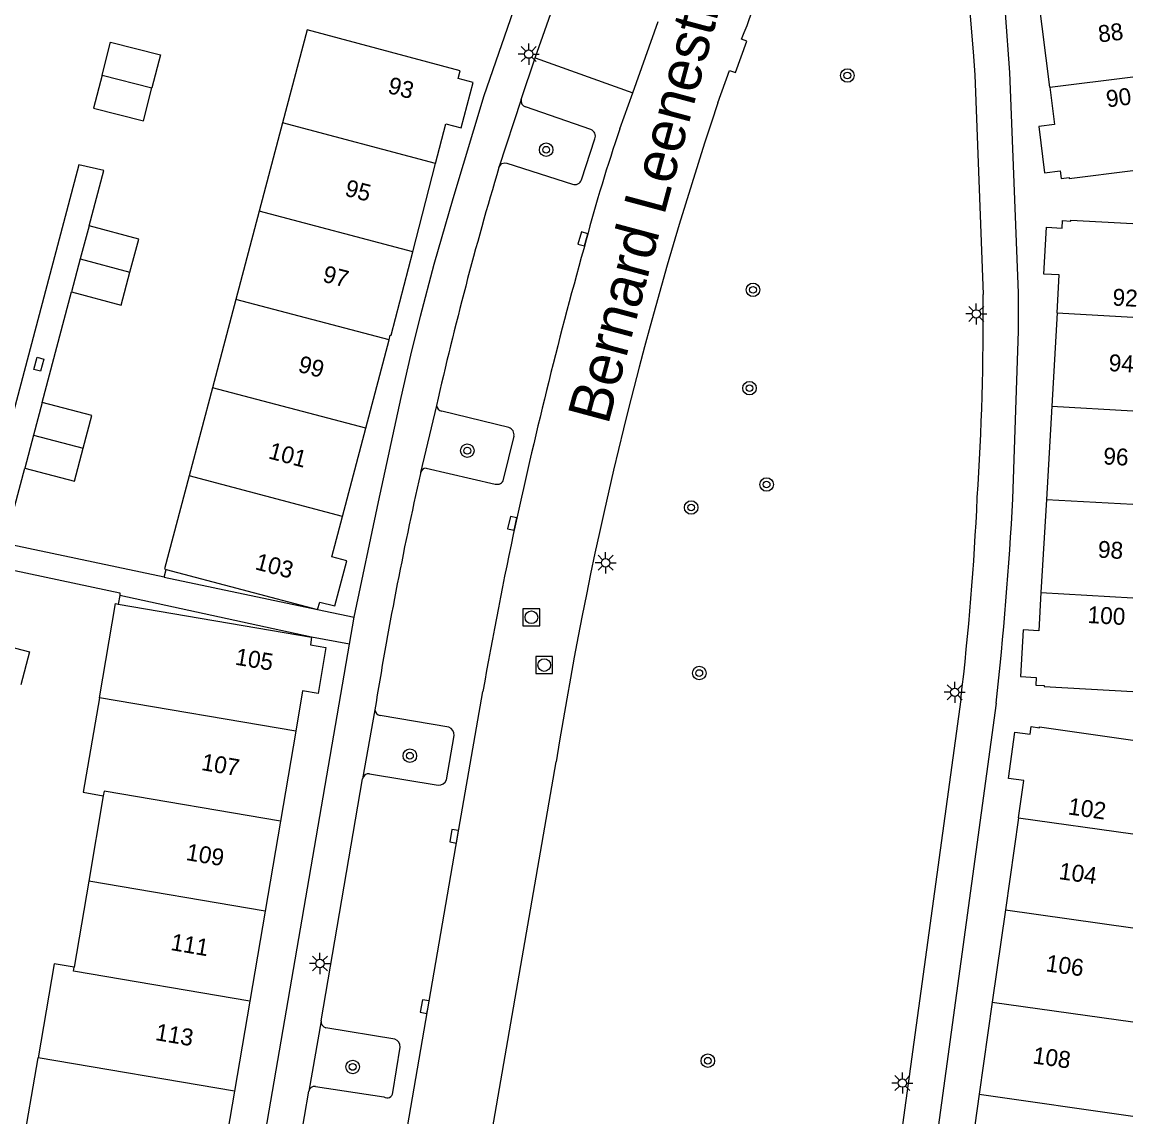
# Model space of a CAD drawing. Extents: x 131000 to 133013, y 393000 to 396501.
# Drawn here: x 132934.3 to 133000.2, y 394443.4 to 394508.1 of the extents above; entities that cross this region are included whole.
import ezdxf

# ---------------------------------------------------------------- set-up
doc = ezdxf.new("R2010")
doc.units = 0
for name, color, linetype in [('gg-afsc-hekwerk', 7, 'Continuous'), ('gg-anno-huisnummerreeks BGT', 7, 'Continuous'), ('gg-anno-openbare ruimte label', 7, 'Continuous'), ('gg-bbg-bijgebouw', 7, 'Continuous'), ('gg-bbg-hoofdgebouw', 7, 'Continuous'), ('gg-bbg-tussenscheiding', 7, 'Continuous'), ('gg-knt-verharding', 7, 'Continuous'), ('gg-knt-verharding nz', 7, 'Continuous'), ('gt-grn-weggrens', 7, 'Continuous'), ('gt-symb-boom', 7, 'Continuous'), ('gt-symb-kolk', 7, 'Continuous'), ('gt-symb-kolk center center', 7, 'Continuous'), ('gt-symb-lichtmast', 7, 'Continuous'), ('gt-symb-rioolschacht', 7, 'Continuous')]:
    doc.layers.add(name, color=color, linetype=linetype)

# ---------------------------------------------------------------- blocks, each defined once
blk = doc.blocks.new('gt0-LMAST')
at = {"layer": 'gt-symb-lichtmast'}
for p, q in [((-0.182, 0.173), (-0.447, 0.438)), ((-0.005, 0.246), (-0.005, 0.621)), ((0.172, 0.173), (0.437, 0.438)), ((-0.255, -0.004), (-0.63, -0.004)), ((-0.182, -0.181), (-0.447, -0.446)), ((-0.005, -0.254), (-0.005, -0.629)), ((0.437, -0.446), (0.172, -0.181)), ((0.245, -0.004), (0.62, -0.004))]:
    blk.add_line(p, q, dxfattribs=at)
blk.add_circle((-0.005, -0.004), 0.25, dxfattribs=at)
blk = doc.blocks.new('gt0-BOOM')
at = {"layer": 'gt-symb-boom'}
for radius in [0.4, 0.2]:
    blk.add_circle((0, 0), radius, dxfattribs=at)
blk = doc.blocks.new('gt0-KOLKCC')
at = {"layer": 'gt-symb-kolk center center'}
blk.add_lwpolyline([(-0.375, 0.2), (0.375, 0.2), (0.375, -0.2), (-0.375, -0.2)], close=True, dxfattribs=at)
blk = doc.blocks.new('gt0-KOLK')
at = {"layer": 'gt-symb-kolk'}
blk.add_lwpolyline([(0, 0), (0.375, 0), (0.375, 0.4), (-0.375, 0.4), (-0.375, 0), (0, 0)], dxfattribs=at)
blk = doc.blocks.new('gt0-RS')
at = {"layer": 'gt-symb-rioolschacht'}
blk.add_lwpolyline([(-0.5, -0.5), (0.5, -0.5), (0.5, 0.5), (-0.5, 0.5)], close=True, dxfattribs=at)
blk.add_circle((0, 0), 0.375, dxfattribs=at)

msp = doc.modelspace()

# ---------------------------------------------------------------- linework, layer by layer
at = {"layer": 'gg-afsc-hekwerk'}
for p, q in [((132935.488, 394485.629), (132937.232, 394492.178)), ((132942.704, 394475.285), (132942.829, 394475.757)), ((132940.084, 394474.207), (132939.998, 394473.705))]:
    msp.add_line(p, q, dxfattribs=at)
for points in [[(132938.27, 394496.071), (132939.154, 394499.348), (132937.665, 394499.69), (132925.579, 394454.063), (132927.068, 394453.68), (132928.004, 394457.269)], [(132942.704, 394475.285), (132933.29, 394477.281), (132934.472, 394481.736)], [(132931.797, 394471.65), (132932.931, 394475.888), (132940.099, 394474.362), (132940.084, 394474.207)]]:
    msp.add_lwpolyline(points, dxfattribs=at)
at = {"layer": 'gg-bbg-bijgebouw'}
for p, q in [((132938.27, 394496.071), (132937.751, 394494.125)), ((132937.751, 394494.125), (132937.232, 394492.178)), ((132935.488, 394485.629), (132934.98, 394483.683)), ((132934.98, 394483.683), (132934.472, 394481.736))]:
    msp.add_line(p, q, dxfattribs=at)
for points in [[(132939.037, 394504.989), (132939.549, 394506.937), (132942.49, 394506.178), (132941.987, 394504.228)], [(132939.037, 394504.989), (132938.525, 394503.04), (132941.483, 394502.277), (132941.987, 394504.228)], [(132940.685, 394493.333), (132941.206, 394495.288), (132938.27, 394496.071)], [(132937.232, 394492.178), (132940.163, 394491.378), (132940.685, 394493.333)], [(132937.919, 394482.918), (132938.426, 394484.862), (132935.488, 394485.629)], [(132934.472, 394481.736), (132937.411, 394480.974), (132937.919, 394482.918)], [(132931.797, 394471.65), (132934.745, 394470.878), (132934.234, 394468.926)]]:
    msp.add_lwpolyline(points, dxfattribs=at)
at = {"layer": 'gg-bbg-hoofdgebouw'}
for p, q in [((132995.094, 394504.281), (132994.418, 394509.747)), ((132949.722, 394502.163), (132948.34, 394496.942)), ((132957.418, 394494.54), (132958.772, 394499.768)), ((132948.34, 394496.942), (132946.959, 394491.723)), ((132946.959, 394491.723), (132945.577, 394486.501)), ((132995.531, 394490.929), (132995.212, 394485.412)), ((132954.635, 394484.104), (132956.013, 394489.326)), ((132945.577, 394486.501), (132944.196, 394481.282)), ((132995.212, 394485.412), (132994.893, 394479.895)), ((132953.258, 394478.883), (132954.635, 394484.104)), ((132994.893, 394479.895), (132994.574, 394474.379)), ((132942.829, 394475.757), (132951.788, 394473.388)), ((132939.998, 394473.705), (132951.437, 394471.751)), ((132950.499, 394466.179), (132949.591, 394460.856)), ((132939.113, 394462.359), (132938.254, 394457.312)), ((132949.591, 394460.856), (132948.683, 394455.533)), ((132993.244, 394461.061), (132992.47, 394455.61)), ((132938.254, 394457.312), (132937.39, 394452.234)), ((132948.683, 394455.533), (132947.776, 394450.21)), ((132992.47, 394455.61), (132991.696, 394450.159)), ((132947.776, 394450.21), (132946.868, 394444.886)), ((132991.696, 394450.159), (132990.922, 394444.708)), ((132990.922, 394444.708), (132990.148, 394439.257))]:
    msp.add_line(p, q, dxfattribs=at)
for points in [[(132958.772, 394499.768), (132959.375, 394502.097), (132960.273, 394501.86), (132960.983, 394504.548), (132960.096, 394504.783), (132960.215, 394505.243), (132951.177, 394507.661), (132949.722, 394502.163)], [(132995.094, 394504.281), (132995.368, 394502.07), (132994.453, 394501.957), (132994.792, 394499.209), (132995.705, 394499.322), (132995.76, 394498.875), (132996.237, 394498.934), (132996.244, 394498.874), (133000, 394499.339)], [(132995.531, 394490.929), (132995.661, 394493.172), (132994.749, 394493.224), (132994.908, 394495.989), (132995.826, 394495.936), (132995.852, 394496.385), (132996.332, 394496.358), (132996.335, 394496.418), (133000, 394496.208)], [(132956.013, 394489.326), (132956.089, 394489.614), (132956.139, 394489.601), (132957.418, 394494.54)], [(132944.196, 394481.282), (132942.74, 394475.78), (132942.829, 394475.757)], [(132951.788, 394473.388), (132951.914, 394473.824), (132952.805, 394473.597), (132953.512, 394476.268), (132952.63, 394476.503), (132953.258, 394478.883)], [(132994.574, 394474.379), (132994.443, 394472.12), (132993.52, 394472.175), (132993.356, 394469.41), (132994.293, 394469.354), (132994.267, 394468.915), (132994.763, 394468.885), (132994.76, 394468.833), (133000, 394468.522)], [(132938.888, 394468.159), (132939.845, 394473.731), (132939.998, 394473.705)], [(132951.437, 394471.751), (132951.37, 394471.297), (132952.274, 394471.14), (132951.824, 394468.41), (132950.905, 394468.562), (132950.499, 394466.179)], [(132938.888, 394468.159), (132937.929, 394462.573), (132939.113, 394462.359)], [(132993.244, 394461.061), (132993.557, 394463.263), (132992.646, 394463.391), (132993.029, 394466.135), (132993.94, 394466.008), (132994.002, 394466.454), (132994.488, 394466.386), (132994.496, 394466.445), (133000, 394465.66)], [(132937.39, 394452.234), (132936.21, 394452.428), (132935.255, 394446.866)], [(132946.868, 394444.886), (132946.455, 394442.464), (132947.362, 394442.309), (132946.895, 394439.574), (132945.989, 394439.728), (132945.913, 394439.285), (132934.296, 394441.276), (132935.255, 394446.866)]]:
    msp.add_lwpolyline(points, dxfattribs=at)
at = {"layer": 'gg-bbg-tussenscheiding'}
for p, q in [((132939.037, 394504.989), (132941.987, 394504.228)), ((132995.094, 394504.281), (133000, 394504.888)), ((132958.772, 394499.768), (132949.722, 394502.163)), ((132957.418, 394494.54), (132948.34, 394496.942)), ((132937.751, 394494.125), (132940.685, 394493.333)), ((132956.013, 394489.326), (132946.959, 394491.723)), ((132995.531, 394490.929), (133000, 394490.674)), ((132954.635, 394484.104), (132945.577, 394486.501)), ((132995.212, 394485.412), (133000, 394485.139)), ((132934.98, 394483.683), (132937.919, 394482.918)), ((132953.258, 394478.883), (132944.196, 394481.282)), ((132994.893, 394479.895), (133000, 394479.604)), ((132994.574, 394474.379), (133000, 394474.069)), ((132950.499, 394466.179), (132938.888, 394468.159)), ((132993.244, 394461.061), (133000, 394460.106)), ((132948.683, 394455.533), (132938.254, 394457.312)), ((132992.47, 394455.61), (133000, 394454.545)), ((132991.696, 394450.159), (133000, 394448.985)), ((132946.868, 394444.886), (132935.255, 394446.866)), ((132990.922, 394444.708), (133000, 394443.424))]:
    msp.add_line(p, q, dxfattribs=at)
for points in [[(132949.591, 394460.856), (132939.16, 394462.635), (132939.113, 394462.359)], [(132947.776, 394450.21), (132937.348, 394451.988), (132937.39, 394452.234)]]:
    msp.add_lwpolyline(points, dxfattribs=at)
at = {"layer": 'gg-knt-verharding'}
for p, q in [((132964.652, 394506.003), (132966.153, 394510.224)), ((132963.838, 394503.551), (132964.652, 394506.003)), ((132963.838, 394503.551), (132962.511, 394499.518)), ((132967.949, 394501.774), (132964.084, 394503.103)), ((132967.4, 394498.797), (132968.19, 394501.217)), ((132958.819, 394485.444), (132957.878, 394481.475)), ((132963.105, 394484.148), (132959.142, 394485.119)), ((132962.79, 394481.07), (132963.406, 394483.639)), ((132958.208, 394481.739), (132962.294, 394480.804)), ((132957.878, 394481.475), (132957.868, 394481.433)), ((132942.704, 394475.285), (132951.788, 394473.388)), ((132951.437, 394471.751), (132940.084, 394474.207)), ((132951.788, 394473.388), (132953.953, 394472.919)), ((132947.959, 394438.202), (132953.683, 394471.324)), ((132953.683, 394471.324), (132951.437, 394471.751)), ((132989.837, 394468.058), (132984.977, 394432.614)), ((132991.928, 394467.832), (132987.083, 394432.393)), ((132955.173, 394467.448), (132954.439, 394463.361)), ((132959.546, 394466.419), (132955.483, 394467.118)), ((132959.404, 394463.306), (132959.858, 394465.93)), ((132952, 394449.047), (132954.439, 394463.361)), ((132954.859, 394463.671), (132958.927, 394462.992)), ((132952, 394449.047), (132951.267, 394444.884)), ((132956.362, 394447.965), (132952.279, 394448.649)), ((132956.232, 394444.81), (132956.671, 394447.489)), ((132950.146, 394438.214), (132951.267, 394444.884)), ((132951.674, 394445.166), (132955.709, 394444.55))]:
    msp.add_line(p, q, dxfattribs=at)
for points in [[(132992.91, 394479.936), (132993.251, 394489.836), (132993.246, 394492.101), (132992.732, 394505.146), (132992.481, 394508.652), (132992.343, 394510.077), (132992.091, 394512.296), (132991.334, 394518.251), (132991.06, 394520.255), (132990.692, 394522.392), (132988.545, 394532.903)], [(132987.666, 394526.701), (132988.637, 394521.9), (132988.981, 394519.93), (132989.257, 394517.947), (132990.017, 394511.993), (132990.387, 394508.477), (132990.574, 394506.367), (132990.657, 394505.011), (132991.155, 394492.013)], [(132953.953, 394472.919), (132955.389, 394479.745), (132956.735, 394485.928), (132957.31, 394488.433), (132957.871, 394490.739), (132958.68, 394493.804), (132959.802, 394497.698), (132961.646, 394503.774), (132963.736, 394509.837), (132964.842, 394512.781)], [(132975.466, 394503.34), (132976.147, 394505.268), (132976.511, 394505.142), (132977.185, 394506.989), (132976.865, 394507.105)], [(132962.511, 394499.518), (132962.593, 394499.651), (132962.696, 394499.752), (132962.864, 394499.798), (132962.975, 394499.781), (132966.867, 394498.534)], [(132961.304, 394437.729), (132961.96, 394441.645), (132965.902, 394464.378)]]:
    msp.add_lwpolyline(points, dxfattribs=at)
for centre, radius, start, end in [((132919.555, 394530.148), 61.77, 338.09599, 351.1395), ((132964.206, 394503.461), 0.379, 166.30859, 251.23442), ((133205.423, 394426.238), 242.538, 161.46419, 170.95241), ((132967.787, 394501.373), 0.432, 338.83205, 67.96181), ((133172.982, 394436.784), 219.621, 163.40262, 167.19924), ((132967.002, 394498.932), 0.42, 251.22569, 341.30085), ((132831.591, 394490.579), 159.57, 356.20203, 0.51501), ((132959.174, 394485.474), 0.356, 184.79547, 264.85085), ((132962.949, 394483.712), 0.462, 350.85897, 70.3374), ((132958.236, 394481.366), 0.374, 94.24615, 163.07347), ((133197.8, 394427.944), 245.822, 167.43242, 170.75246), ((132962.416, 394481.171), 0.387, 251.56711, 344.84135), ((132822.06, 394487.747), 168.928, 353.30685, 357.3746), ((132769.641, 394491.958), 223.593, 353.80562, 356.91786), ((132955.56, 394467.501), 0.391, 187.81986, 258.60031), ((132959.407, 394465.986), 0.454, 352.85404, 72.22471), ((132954.829, 394463.272), 0.4, 85.72595, 167.13576), ((132958.935, 394463.5), 0.508, 269.12469, 337.5876), ((132952.361, 394449.003), 0.364, 173.12267, 256.93862), ((132956.235, 394447.544), 0.439, 352.77355, 73.20647), ((132951.615, 394444.817), 0.354, 80.34165, 169.09257), ((132955.899, 394444.824), 0.333, 235.19209, 357.67478)]:
    msp.add_arc(centre, radius, start, end, dxfattribs=at)
at = {"layer": 'gg-knt-verharding nz'}
for p, q in [((132970.434, 394503.946), (132971.929, 394508.149)), ((132964.652, 394506.003), (132970.434, 394503.946)), ((132969.672, 394501.803), (132970.434, 394503.946))]:
    msp.add_line(p, q, dxfattribs=at)
msp.add_lwpolyline([(132956.31, 394438.201), (132960.06, 394459.94), (132961.569, 394468.528)], dxfattribs=at)
for centre, radius, start, end in [((133057.202, 394471.573), 92.603, 160.94681, 165.19052), ((133250.053, 394416.105), 293.258, 164.34426, 167.72925), ((133207.476, 394425.846), 249.584, 167.83704, 170.1534)]:
    msp.add_arc(centre, radius, start, end, dxfattribs=at)
at = {"layer": 'gt-grn-weggrens'}
msp.add_line((132953.683, 394471.324), (132953.953, 394472.919), dxfattribs=at)

# ---------------------------------------------------------------- block references
at = {"layer": 'gt-symb-boom'}
for p in [(132983.124, 394504.967), (132965.306, 394500.575), (132977.543, 394492.291), (132977.337, 394486.471), (132960.645, 394482.774), (132978.345, 394480.772), (132973.883, 394479.414), (132974.363, 394469.623), (132957.248, 394464.733), (132953.864, 394446.327), (132974.871, 394446.694)]:
    msp.add_blockref('gt0-BOOM', p, dxfattribs=at)
at = {"layer": 'gt-symb-kolk'}
for p, rotation in [((132967.675, 394495.243), 74.13331161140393), ((132963.495, 394478.432), 76.8856240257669), ((132960.06, 394459.94), 80.04016986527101), ((132958.323, 394449.863), 80.22060935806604)]:
    msp.add_blockref('gt0-KOLK', p, dxfattribs=dict(at, rotation=rotation))
at = {"layer": 'gt-symb-kolk center center', "rotation": -104.99535753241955}
msp.add_blockref('gt0-KOLKCC', (132935.302, 394487.882), dxfattribs=at)
at = {"layer": 'gt-symb-lichtmast'}
for p in [(132964.279, 394506.234), (132990.753, 394490.868), (132968.827, 394476.149), (132989.48, 394468.487), (132951.931, 394452.447), (132986.383, 394445.38)]:
    msp.add_blockref('gt0-LMAST', p, dxfattribs=at)
at = {"layer": 'gt-symb-rioolschacht'}
for p in [(132964.438, 394472.923), (132965.191, 394470.093)]:
    msp.add_blockref('gt0-RS', p, dxfattribs=at)

# ---------------------------------------------------------------- texts
at = {"layer": 'gg-anno-huisnummerreeks BGT'}
for s, rotation, p in [('88', 7.1, (132998.016, 394506.913)), ('93', 345.2, (132955.882, 394503.941)), ('90', 7.1, (132998.491, 394503.075)), ('95', 345.5, (132953.346, 394497.868)), ('97', 345.5, (132952.029, 394492.784)), ('92', 356.7, (132998.784, 394491.365)), ('99', 345.2, (132950.578, 394487.451)), ('94', 356.7, (132998.56, 394487.486)), ('101', 345.2, (132948.824, 394482.329)), ('96', 356.7, (132998.241, 394481.969)), ('98', 356.7, (132997.922, 394476.452)), ('103', 345.2, (132948.037, 394475.771)), ('100', 356.7, (132997.31, 394472.586)), ('105', 350.6, (132946.871, 394470.123)), ('107', 350.3, (132944.869, 394463.893)), ('102', 351.9, (132996.137, 394461.268)), ('109', 350.3, (132943.961, 394458.57)), ('104', 351.9, (132995.593, 394457.442)), ('111', 350.3, (132943.054, 394453.247)), ('106', 351.9, (132994.819, 394451.991)), ('113', 350.3, (132942.146, 394447.923)), ('108', 351.9, (132994.045, 394446.54))]:
    msp.add_text(s, height=1, rotation=rotation, dxfattribs=at).set_placement(p)
at = {"layer": 'gg-anno-openbare ruimte label'}
msp.add_text('Bernard Leenestraat', height=2.5, rotation=75, dxfattribs=at).set_placement((132968.968, 394484.256))

doc.saveas('drawing.dxf')
